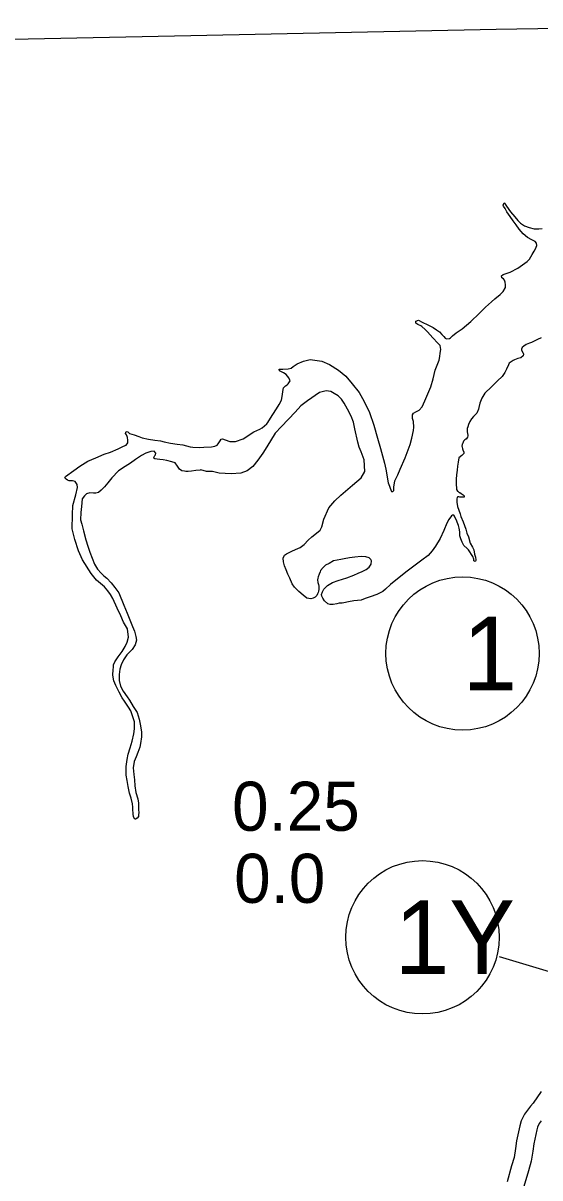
# Model space of a CAD drawing. Extents: x 31699 to 244310, y -8841 to 11474.
# Drawn here: x 143148 to 143444, y 2310 to 2973 of the extents above; entities that cross this region are included whole.
import ezdxf

# ---------------------------------------------------------------- set-up
doc = ezdxf.new("R2010")
doc.units = 0
for name, color, linetype in [('B_Logo', 7, 'Continuous'), ('Level 55', 7, 'Continuous'), ('R_Annotation', 7, 'Continuous'), ('R_Border Notes', 7, 'Continuous'), ('R_Draft', 7, 'Continuous'), ('S_WALL_ANNOT', 7, 'Continuous')]:
    doc.layers.add(name, color=color, linetype=linetype)

msp = doc.modelspace()

# ---------------------------------------------------------------- linework, layer by layer
at = {"layer": 'B_Logo'}
msp.add_lwpolyline([(143444.95, 2342.47), (143443.92, 2341.1), (143442.84, 2338.94), (143442.42, 2337.32), (143440.76, 2329.32), (143440.21, 2325.1), (143439.16, 2319.32), (143437.64, 2313.94), (143435.08, 2304.78)], dxfattribs=at)
at = {"layer": 'Level 55'}
msp.add_lwpolyline([(143444.9, 2359.39), (143440.47, 2352.76), (143438.91, 2350.88), (143437.09, 2348.65), (143435.37, 2346.39), (143433.43, 2342.46), (143432.68, 2339.6), (143430.9, 2330.99), (143430.33, 2326.64), (143429.41, 2321.58), (143428.01, 2316.64), (143425.47, 2307.56)], dxfattribs=at)
at = {"layer": 'R_Annotation'}
msp.add_lwpolyline([(143704.73, 2972.61), (143586.08, 2971.61), (143419.15, 2969.01), (143243.77, 2965.32), (143066.33, 2961.63), (142888.27, 2956.26), (142714.14, 2953.4), (142536.59, 2948.51), (142480.23, 2946.13)], dxfattribs=at)
at = {"layer": 'R_Border Notes'}
msp.add_line((143420.9, 2436.85), (143488.61, 2416.41), dxfattribs=at)
for centre in [(143399.86, 2610.81), (143376.86, 2447.91)]:
    msp.add_circle(centre, 44, dxfattribs=at)
at = {"layer": 'R_Draft'}
for points in [[(143442.53, 2845.01), (143442.23, 2846.27), (143441.47, 2847.25), (143439.65, 2848.2), (143437.14, 2849.61), (143434.62, 2851.75), (143432.28, 2854.29), (143430.55, 2856.85), (143428.95, 2859.15), (143427.22, 2861.57), (143425.34, 2864.33), (143424.29, 2866.24), (143423.39, 2867.62), (143423.24, 2868.08), (143423.29, 2868.75), (143423.81, 2869.37), (143424.01, 2869.24), (143425.06, 2867.53), (143427.48, 2864.38), (143429.96, 2861.38), (143431.68, 2859.22), (143433.12, 2857.72), (143435.43, 2856.24), (143438.19, 2855.25), (143440.88, 2854.59), (143443.68, 2854.53), (143445.48, 2854.64)], [(143304.82, 2777.03), (143308.45, 2778.66), (143312.3, 2779.44), (143319.06, 2778.55), (143323.51, 2776.6), (143328.66, 2773.46), (143332.89, 2769.9), (143336.54, 2765.65), (143340.48, 2760.54), (143343.28, 2755.47), (143346.45, 2749.14), (143348.85, 2741.79), (143350.98, 2734.29), (143352.74, 2728.39), (143353.92, 2724.28), (143354.97, 2719.97), (143355.72, 2716.65), (143356.41, 2713.39), (143356.75, 2710.79), (143357.2, 2708.8), (143357.85, 2706.75), (143358.28, 2705.75), (143358.71, 2704.7), (143359, 2703.7), (143359.8, 2703.79), (143360.45, 2704.41), (143360.34, 2706.21), (143360.97, 2709.84), (143362.68, 2713.36), (143363.99, 2716.6), (143366.96, 2723.09), (143369.82, 2730.79), (143370.72, 2734.36), (143371.74, 2738.79), (143371.89, 2740.6), (143371.73, 2743.94), (143371.09, 2745.59), (143371.03, 2747.86), (143371.61, 2748.68), (143373.12, 2749.46), (143375.03, 2750.51), (143376.64, 2752.42), (143378.29, 2755.74), (143381.67, 2763.85), (143383.02, 2768.43), (143384.09, 2773.34), (143385.21, 2776.24), (143386.4, 2779.22), (143386.88, 2781.3), (143387.1, 2783.11), (143387.31, 2785.19), (143386.97, 2787.65), (143385.67, 2788.95), (143382.73, 2791.88), (143381.21, 2793.65), (143379.7, 2795.34), (143378.33, 2796.71), (143376.55, 2798.4), (143375.87, 2798.85), (143374.25, 2799.67), (143373.03, 2800.38), (143373.07, 2801.45), (143374.52, 2802.15), (143376.68, 2800.87), (143379.99, 2799.36), (143382.97, 2797.84), (143384.94, 2796.55), (143386.57, 2795.33), (143388.01, 2793.89), (143389.04, 2792.65), (143389.86, 2791.81), (143390.61, 2791.42), (143392.34, 2791.67), (143392.86, 2791.95), (143394.16, 2793.12), (143396.12, 2794.78), (143399.59, 2797.14), (143404.62, 2801.29), (143409.49, 2805.96), (143413, 2809.53), (143416.45, 2812.57), (143418.48, 2814.29), (143421.41, 2816.91), (143423.1, 2818.49), (143424.44, 2820.87), (143424.46, 2822.47), (143424.35, 2824), (143423.92, 2825.06), (143423.44, 2825.78), (143422.36, 2826.36), (143422.26, 2827.62), (143423.17, 2828.25), (143427.14, 2829.69), (143431.68, 2832.02), (143434.29, 2833.96), (143436.98, 2835.84), (143438.27, 2837.14), (143439.74, 2839.79), (143440.89, 2841.69), (143441.78, 2843.12), (143442.53, 2845.01)], [(143445.02, 2791.95), (143442.84, 2790.95), (143441.33, 2790.31), (143440.28, 2789.68), (143439.49, 2789.26), (143438.36, 2788.83), (143436.45, 2788.11), (143435, 2787.27), (143434.09, 2786.37), (143433.72, 2785.5), (143433.67, 2784.96), (143434.43, 2783.64), (143434.72, 2783.12), (143434.79, 2782.65), (143434.69, 2781.58), (143433.32, 2780.47), (143431.6, 2780.03), (143429.68, 2779.37), (143428.96, 2778.89), (143427.84, 2778.25), (143426.67, 2777.35), (143426.16, 2776.41), (143425.09, 2774.04), (143424.21, 2772.01), (143422.6, 2769.83), (143419.87, 2767.22), (143416.49, 2763.85), (143412.65, 2760.27), (143410.99, 2757.42), (143409.73, 2754.51), (143409.2, 2752.03), (143409.1, 2750.95), (143408.09, 2748.79), (143406.14, 2746.8), (143405.04, 2745.5), (143404.02, 2743.87), (143403.19, 2742.18), (143402.83, 2740.96), (143402.59, 2740.02), (143402.48, 2738.82), (143402.57, 2738.15), (143402.73, 2736.95), (143402.88, 2736.42), (143402.97, 2735.69), (143402.79, 2735.01), (143401.95, 2733.86), (143401.82, 2733.79), (143401.1, 2733.37), (143400.38, 2732.61), (143400.19, 2732.14), (143399.75, 2731.19), (143399.69, 2730.99), (143399.57, 2730.65), (143399.52, 2729.78), (143399.6, 2729.32), (143399.76, 2728.32), (143399.98, 2727.66), (143400.55, 2726.4), (143400.64, 2725.6), (143399.4, 2724.5), (143397.77, 2723.12), (143397.37, 2720.64), (143396.96, 2718.22), (143396.69, 2716.01), (143396.3, 2713.32), (143396.16, 2710.91), (143396.13, 2709.44), (143396.15, 2708.77), (143396.19, 2707.37), (143396.29, 2706.04), (143396.45, 2704.91), (143396.88, 2704.05), (143397.28, 2703.86), (143397.97, 2703.21), (143398.3, 2703.15), (143399.11, 2702.64), (143400.27, 2701.93), (143400.47, 2701.74), (143400.75, 2701.21), (143400.7, 2700.61), (143400.5, 2700.54), (143399.97, 2700.52), (143399.11, 2700.5), (143398.24, 2700.61), (143397.7, 2700.8), (143397.56, 2700.79), (143397.1, 2700.78), (143396.71, 2700.44), (143396.6, 2699.3), (143396.58, 2697.69), (143396.92, 2695.1), (143398.49, 2690.99), (143398.94, 2689.34), (143400.21, 2686.43)], [(143204.39, 2611.88), (143206.18, 2614.8), (143207.25, 2617.31), (143208.04, 2620.2), (143207.44, 2624.86), (143205.27, 2628.81), (143203.71, 2632.31), (143201.66, 2636.74), (143199.04, 2642.28), (143197.71, 2644.65), (143196.12, 2646.81), (143194.26, 2649.03), (143191.94, 2650.91), (143189.69, 2652.79), (143186.65, 2656.65), (143181.58, 2664.47), (143179.37, 2669.62), (143177.33, 2676.18), (143175.69, 2682.42), (143175.95, 2690.38), (143176.07, 2695.73), (143177.91, 2701.92), (143178.8, 2706.09), (143178.69, 2707.76), (143177.5, 2709.6), (143175.9, 2709.82), (143174.1, 2709.84), (143173.02, 2710.28), (143172.2, 2710.79), (143171.58, 2711.64), (143171.96, 2712.39), (143176.74, 2715.86), (143180.21, 2718.29), (143184.73, 2721.09), (143189.35, 2723.15), (143194.16, 2725.15), (143197.67, 2726.31), (143202.15, 2728.3), (143205.24, 2729.72), (143206.69, 2730.36), (143207.66, 2731.66), (143207.69, 2733.2), (143207.44, 2734.79), (143207.08, 2735.99), (143206.93, 2736.38), (143206.31, 2737.1), (143206.69, 2738.18), (143207.69, 2737.94), (143208.72, 2737.1), (143211.41, 2736.24), (143213.97, 2735.3), (143215.92, 2734.49), (143219.48, 2733.71), (143223.23, 2733.21), (143226.44, 2732.76), (143228.59, 2732.22), (143232.27, 2731.52), (143236.02, 2731.01), (143239.24, 2730.57), (143243.53, 2729.48), (143245.07, 2729.25), (143248.55, 2729.01), (143251.35, 2729.15), (143255.81, 2729.47), (143257.73, 2729.72), (143258.99, 2730.29), (143259.5, 2731.11), (143260.65, 2732.81), (143261.29, 2733.83), (143261.95, 2734.05), (143263.5, 2733.49), (143266.33, 2732.43), (143269.47, 2732.44), (143273.89, 2733.97), (143279.99, 2737.94), (143283.48, 2739.5), (143284.79, 2740.34), (143287.4, 2742.62), (143288.05, 2743.37), (143289.52, 2745.81), (143290.86, 2747.92), (143293.04, 2751.25), (143294.58, 2753.7), (143295.84, 2756.14), (143296.49, 2759.37), (143296.77, 2761.24), (143296.99, 2763.19), (143298.16, 2764.42), (143299.08, 2764.98), (143299.66, 2765.53), (143300.95, 2767.24), (143300.1, 2768.95), (143298.58, 2770.92), (143297.02, 2771.94), (143294.73, 2773.02), (143294.5, 2774.01), (143296.77, 2774.07), (143299.77, 2774.09), (143301.49, 2774.54), (143302.67, 2775.44), (143304.82, 2777.03)], [(143316.93, 2645.77), (143316.62, 2645.03), (143316.11, 2644.15), (143315.2, 2643.19), (143314.15, 2642.56), (143312.69, 2642.18), (143310.42, 2642.52), (143308.37, 2644.27), (143305.91, 2646.41), (143303.31, 2648.88), (143302.06, 2650.79), (143300.7, 2654.03), (143299.57, 2656.4), (143298.51, 2658.78), (143297.58, 2661.09), (143297.05, 2663.35), (143296.87, 2665.42), (143297.55, 2667.31), (143298.8, 2668.07), (143301.89, 2669.49), (143303.87, 2670.48), (143306.57, 2671.62), (143308.86, 2673.42), (143311.13, 2675.89), (143313.41, 2677.82), (143316.09, 2679.83), (143318.18, 2681.56), (143319.06, 2683.45), (143320.28, 2687.83), (143323.04, 2694.32), (143326.53, 2698.49), (143330.05, 2701.66), (143336.76, 2707.32), (143341.58, 2711.66), (143343.69, 2715.32), (143343.45, 2721.86), (143341.59, 2726.56), (143340.45, 2729.2), (143339.7, 2732.05), (143337.96, 2739.83), (143337.2, 2743.62), (143335.97, 2746.92), (143333.73, 2750.94), (143331.97, 2754.5), (143330.44, 2756.73), (143328.52, 2758.69), (143326.22, 2760.09), (143324.32, 2761.11), (143321.51, 2761.51), (143317.73, 2760.6), (143310.93, 2755.81), (143306.93, 2753.03), (143303.7, 2749.33), (143295.91, 2741.11), (143292.28, 2737.27), (143287.42, 2729.32), (143285.18, 2725.72), (143282.36, 2721.7), (143279.39, 2718.08), (143276.12, 2715.65), (143272.48, 2714.35), (143267.03, 2713.87), (143260.15, 2714.29), (143256.32, 2715.19), (143255.12, 2715.29), (143252.92, 2715.29), (143249.63, 2716.14), (143249.16, 2716.06), (143246.77, 2715.8), (143244.18, 2715.39), (143242.38, 2715.21), (143240.98, 2715.31), (143240.24, 2715.36), (143238.64, 2715.58), (143237.27, 2716.61), (143236.23, 2718.32), (143234.84, 2720.22), (143233.03, 2720.84), (143230.07, 2721.5), (143227.93, 2721.91), (143226.06, 2722.06), (143224.45, 2722.28), (143223.11, 2722.58), (143222.7, 2722.91), (143222.69, 2723.31), (143223.26, 2724.39), (143223.52, 2724.73), (143223.69, 2725.74), (143222.73, 2726.85), (143220.93, 2726.67), (143218.02, 2725.85), (143215.59, 2724.45), (143212.11, 2722.22), (143209.17, 2720), (143206.22, 2718.19), (143202.36, 2715.54), (143198.46, 2711.63), (143196.2, 2708.76), (143194.33, 2706.37), (143192.44, 2704.59), (143190.81, 2703.27)], [(143190.81, 2703.27), (143189.29, 2702.76), (143188.02, 2702.8), (143185.82, 2702.94), (143183.97, 2702.35), (143182.86, 2701.25), (143181.44, 2699.48), (143181.02, 2695.12), (143180.78, 2691.64), (143180.49, 2687.56), (143181.29, 2685.04), (143182.33, 2681.19), (143183.6, 2676.08), (143184.77, 2672.37), (143185.93, 2668.93), (143187.22, 2665.42), (143188.58, 2661.98), (143190.32, 2659.15), (143192.38, 2656.87), (143193.82, 2655.44), (143195.6, 2653.95), (143198.13, 2651.41), (143200.27, 2648.73), (143202.49, 2645.51), (143205.48, 2638.44), (143207.34, 2633.88), (143209.2, 2629.19), (143210.41, 2626.21), (143211.48, 2623.57), (143212.36, 2620.58), (143212.62, 2618.39), (143211.89, 2615.83), (143210.23, 2613.11), (143207.11, 2609.95), (143205.25, 2607.09), (143203.79, 2604.25), (143203.06, 2601.76), (143202.67, 2598.67), (143202.7, 2595.2), (143203.45, 2591.94), (143205.06, 2589.18), (143207.35, 2585.9), (143208.67, 2583.93), (143210.83, 2580.31), (143212.99, 2576.96), (143214.23, 2573.12), (143214.84, 2570.26), (143215.56, 2565.87), (143215.63, 2562.93), (143215, 2559.11), (143214.59, 2557.09), (143213.47, 2553.92), (143212.47, 2551.42), (143211.34, 2548.72), (143210.77, 2545.09), (143211.14, 2541.29), (143211.49, 2538.23), (143211.72, 2534.83), (143212.28, 2531.03), (143213.38, 2527.39), (143213.85, 2524.93), (143213.76, 2523.12), (143213.74, 2521.32), (143213.93, 2519.25), (143213.89, 2518.45), (143213.79, 2517.17), (143213.14, 2516.35), (143212.09, 2515.72), (143211.76, 2515.78), (143210.92, 2517.03), (143210.68, 2518.76), (143210.61, 2521.37), (143210.64, 2522.64), (143210.39, 2524.57), (143209.51, 2527.68), (143208.63, 2530.6), (143207.86, 2534.39), (143207.23, 2537.85), (143206.75, 2540.91), (143206.82, 2545.99), (143207.31, 2549.95), (143207.89, 2553.1), (143209.06, 2556.68), (143210.1, 2560.51), (143211.19, 2564.68), (143211.58, 2567.5), (143211.6, 2571.65), (143209.37, 2577.87), (143208.11, 2579.91), (143205.75, 2583.38), (143204.5, 2585.29), (143202.68, 2588.58), (143200.84, 2592.34), (143199.7, 2595.18), (143199.15, 2598.44), (143199.26, 2601.59), (143199.37, 2602.66), (143199.39, 2604.2), (143200.14, 2606.09), (143202.13, 2608.95), (143204.39, 2611.88)], [(143400.21, 2686.43), (143401.66, 2682.19), (143402.39, 2679.94), (143403.25, 2677.82), (143404.21, 2674.11), (143405.61, 2671.87), (143406.38, 2670.29), (143406.78, 2667.89), (143407.29, 2666.17), (143407.47, 2664.64), (143407.48, 2664.1), (143407.22, 2663.7), (143407.09, 2663.63), (143406.42, 2663.94), (143406.26, 2665.01), (143405.68, 2666.39), (143403.25, 2670.2), (143402.43, 2670.98), (143400.65, 2672.74), (143399.59, 2674.78), (143398.95, 2676.51), (143398.36, 2678.36), (143398.24, 2680.56), (143397.85, 2682.69), (143397.47, 2684.22), (143396.82, 2686.07), (143396.32, 2687.26), (143395.69, 2688.71), (143395.26, 2689.57), (143394.85, 2690.16), (143394.18, 2690.14), (143393.59, 2689.73), (143392.04, 2687.68), (143390.77, 2685.64), (143389.08, 2681.45), (143386.93, 2676.78), (143384.38, 2672.37), (143382.46, 2669.65), (143380.06, 2667.04), (143376.53, 2664.28), (143367.31, 2657.41), (143358.49, 2650.36), (143355.7, 2647.68), (143354.06, 2646.37), (143350.57, 2644.74), (143346.88, 2643.37), (143343.9, 2642.35), (143341.72, 2641.49), (143337.53, 2640.98), (143334.35, 2640.49), (143331.63, 2639.88), (143330.83, 2639.73), (143329.03, 2639.61), (143327.64, 2639.31), (143325.52, 2638.99), (143324.45, 2638.89), (143323.78, 2638.94), (143322.5, 2639.37), (143320.6, 2640.93), (143319.55, 2642.57), (143319.06, 2643.62), (143318.96, 2644.62), (143319.39, 2646.11), (143320.22, 2647.66), (143322.29, 2649.86), (143325.11, 2651.54), (143328.49, 2652.63), (143333.51, 2654.3), (143337.41, 2655.81), (143339.98, 2656.81), (143342.29, 2657.81), (143344.59, 2658.94), (143346.29, 2660.26), (143347.44, 2662.09), (143347.66, 2663.9), (143347.24, 2664.83), (143346.28, 2665.74), (143344.26, 2666.29), (143341.59, 2666.55), (143338, 2666.12), (143334.88, 2665.63), (143331.82, 2665.08), (143330.03, 2664.83), (143327.84, 2664.44), (143325.78, 2663.92), (143323.35, 2662.52), (143321.12, 2661.39), (143319.88, 2660.22), (143318.4, 2658.38), (143318.08, 2657.7), (143317.51, 2656.41), (143316.96, 2654.86), (143316.78, 2653.99), (143316.67, 2652.98), (143316.84, 2651.58), (143317.14, 2650.32), (143317.3, 2649.52), (143317.33, 2648.39), (143317.35, 2647.45), (143317.18, 2646.65), (143316.93, 2645.77)]]:
    msp.add_lwpolyline(points, dxfattribs=at)

# ---------------------------------------------------------------- texts
at = {"layer": 'R_Border Notes'}
for s, p in [('1', (143399.86, 2589.69)), ('1Y', (143360.85, 2426.79))]:
    msp.add_text(s, height=42.24, dxfattribs=at).set_placement(p)
at = {"layer": 'S_WALL_ANNOT'}
for s, p in [('0.25', (143267.54, 2509.04)), ('0.0', (143268.74, 2467.67))]:
    msp.add_text(s, height=28.16, dxfattribs=at).set_placement(p)

doc.saveas('drawing.dxf')
